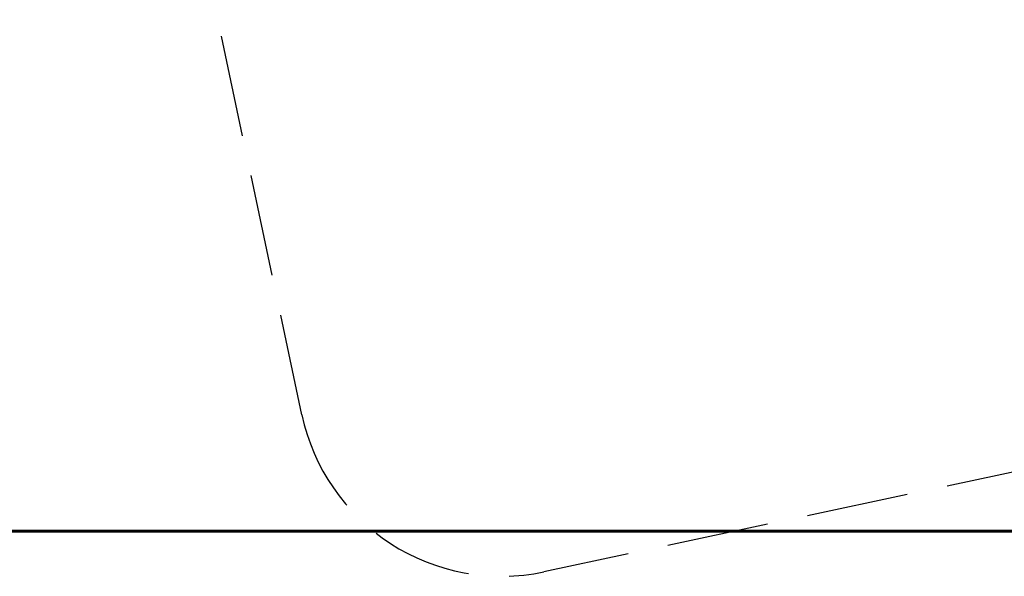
# Model space of a CAD drawing. Header units: millimetres. Extents: x -50096 to 615650, y 194565 to 243945.
# Tile 306 of 354: x 260890 to 260938, y 221256 to 221283. Entities that reach past the tile are written whole.
import ezdxf

# ---------------------------------------------------------------- set-up
doc = ezdxf.new("R2010")
doc.units = ezdxf.units.MM
doc.linetypes.add('ГТО-1 Пунктир', pattern=[7, 5, -2])
for name, color, linetype, lineweight in [('ГТО-2_Бетон_060', 3, 'Continuous', 60), ('ГТО-2_Размеры_035', 2, 'Continuous', 35), ('ОГОС_Пунктир_025', 151, 'ГТО-1 Пунктир', 25)]:
    doc.layers.add(name, color=color, linetype=linetype, lineweight=lineweight)

# ---------------------------------------------------------------- blocks, each defined once
blk = doc.blocks.new('ОГСО_Затвор_План')
at = {"layer": 'ОГОС_Пунктир_025'}
blk.add_lwpolyline([(-877.928, -175.75), (-1127.151, -175.809, -0.414283), (-1137.153, -165.809), (-1137.153, -138.25, -0.414214), (-1127.153, -128.25), (-877.928, -128.25)], format="xyb", dxfattribs=at)
blk = doc.blocks.new('A$C1AA538EC')
at = {"layer": 'ГТО-2_Размеры_035', "rotation": 11.99999999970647}
blk.add_blockref('ОГСО_Затвор_План', (6013.364, -11100.071), dxfattribs=at)

msp = doc.modelspace()

# ---------------------------------------------------------------- linework, layer by layer
at = {"layer": 'ГТО-2_Бетон_060', "elevation": 0}
msp.add_lwpolyline([(260468.45, 223758.394), (263468.45, 223758.394), (263468.45, 221258.394), (260468.45, 221258.394), (260468.45, 223758.394)], dxfattribs=at)

# ---------------------------------------------------------------- block references
at = {"layer": 'ГТО-2_Размеры_035'}
msp.add_blockref('A$C1AA538EC', (255968.45, 232762.782), dxfattribs=at)

doc.saveas('drawing.dxf')
